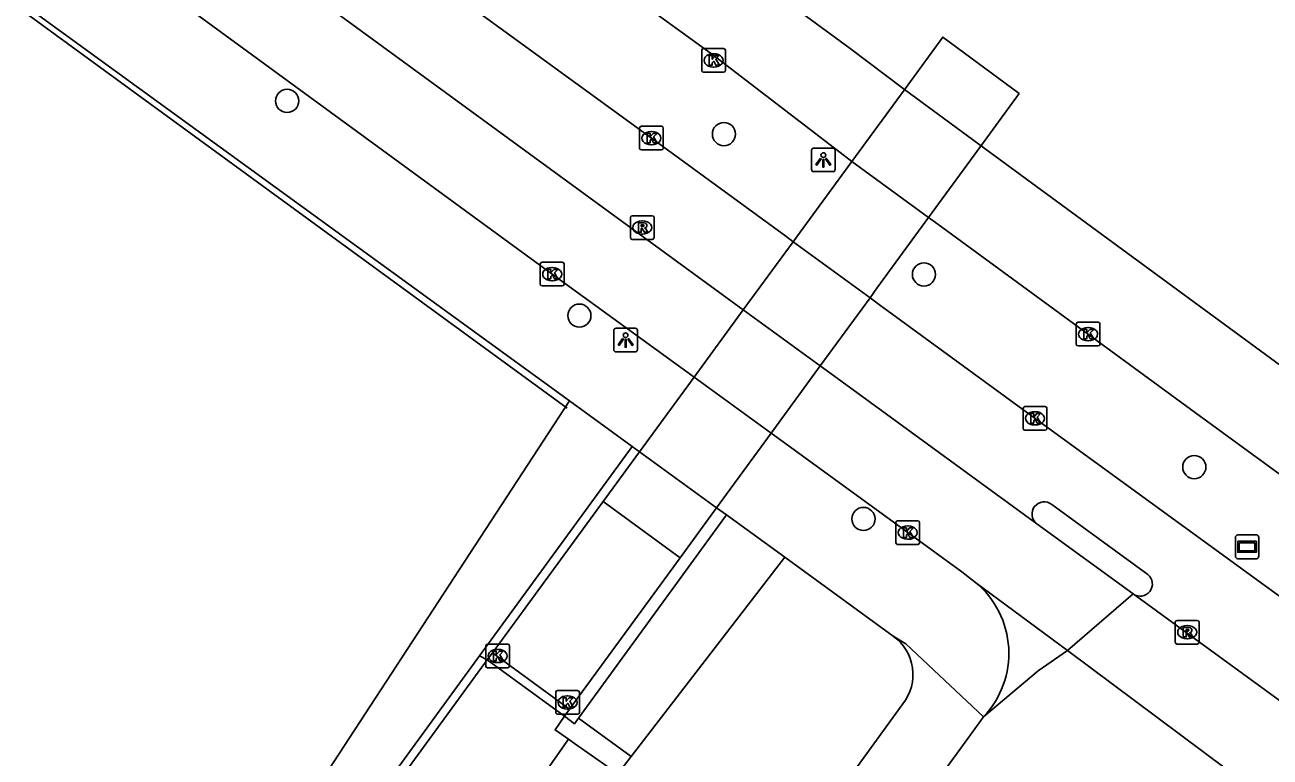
# Model space of a CAD drawing. Extents: x 159040 to 160094, y 381214 to 382518.
# Drawn here: x 159813.3 to 159865.9, y 382320.1 to 382351 of the extents above; entities that cross this region are included whole.
import ezdxf

# ---------------------------------------------------------------- set-up
doc = ezdxf.new("R2010")
doc.units = 0
for name, color, linetype in [('IMGEO_Boom', 7, 'Continuous'), ('IMGEO_Groenvoorziening', 7, 'Continuous'), ('IMGEO_Hek', 7, 'Continuous'), ('IMGEO_Kolk', 7, 'Continuous'), ('IMGEO_Lichtpunt', 7, 'Continuous'), ('IMGEO_Muur', 7, 'Continuous'), ('IMGEO_Rijbaan_lokaal_gesloten', 7, 'Continuous'), ('IMGEO_Rijbaan_lokaal_open', 7, 'Continuous'), ('IMGEO_Rijbaan_regionaal_gesloten', 7, 'Continuous'), ('IMGEO_Rioolput', 7, 'Continuous'), ('IMGEO_Straatnaambord', 7, 'Continuous'), ('IMGEO_Tunneldeel', 7, 'Continuous'), ('IMGEO_Voetpad_open', 7, 'Continuous')]:
    doc.layers.add(name, color=color, linetype=linetype)

msp = doc.modelspace()

# ---------------------------------------------------------------- linework, layer by layer
at = {"layer": 'IMGEO_Boom'}
for centre in [(159824.382, 382347.761), (159842.823, 382346.36), (159851.268, 382340.436), (159836.721, 382338.698), (159862.684, 382332.304), (159848.713, 382330.115)]:
    msp.add_circle(centre, 0.489, dxfattribs=at)
at = {"layer": 'IMGEO_Groenvoorziening'}
for points in [[(159813.753, 382300.574), (159836.299, 382335.103)], [(159838.908, 382320.092), (159845.391, 382328.496)], [(159832.501, 382324.337), (159812.205, 382296.5)]]:
    msp.add_lwpolyline(points, dxfattribs=at)
at = {"layer": 'IMGEO_Hek'}
msp.add_lwpolyline([(159836.205, 382334.797), (159747.432, 382399.561), (159699.527, 382334.134), (159745.322, 382300.284)], dxfattribs=at)
at = {"layer": 'IMGEO_Kolk'}
for p, q in [((159841.885, 382349.045), (159841.885, 382349.897)), ((159841.96, 382349.971), (159842.812, 382349.971)), ((159842.886, 382349.897), (159842.886, 382349.045)), ((159842.373, 382349.751), (159842.398, 382349.751)), ((159842.812, 382348.971), (159841.96, 382348.971)), ((159842.396, 382349.191), (159842.371, 382349.191)), ((159839.263, 382345.764), (159839.263, 382346.616)), ((159839.338, 382346.69), (159840.19, 382346.69)), ((159840.264, 382346.616), (159840.264, 382345.764)), ((159839.751, 382346.47), (159839.776, 382346.47)), ((159840.19, 382345.69), (159839.338, 382345.69)), ((159839.774, 382345.91), (159839.749, 382345.91)), ((159835.071, 382340.025), (159835.071, 382340.877)), ((159835.146, 382340.951), (159835.998, 382340.951)), ((159836.072, 382340.877), (159836.072, 382340.025)), ((159835.559, 382340.731), (159835.584, 382340.731)), ((159835.998, 382339.951), (159835.146, 382339.951)), ((159835.582, 382340.171), (159835.557, 382340.171)), ((159857.7, 382337.491), (159857.7, 382338.343)), ((159857.775, 382338.417), (159858.627, 382338.417)), ((159858.188, 382338.197), (159858.213, 382338.197)), ((159858.701, 382338.343), (159858.701, 382337.491)), ((159858.627, 382337.417), (159857.775, 382337.417)), ((159858.211, 382337.637), (159858.186, 382337.637)), ((159855.458, 382333.936), (159855.458, 382334.788)), ((159855.533, 382334.862), (159856.385, 382334.862)), ((159855.946, 382334.642), (159855.971, 382334.642)), ((159856.459, 382334.788), (159856.459, 382333.936)), ((159855.969, 382334.082), (159855.944, 382334.082)), ((159856.385, 382333.862), (159855.533, 382333.862)), ((159850.083, 382329.113), (159850.083, 382329.965)), ((159850.158, 382330.039), (159851.01, 382330.039)), ((159850.571, 382329.819), (159850.596, 382329.819)), ((159851.084, 382329.965), (159851.084, 382329.113)), ((159850.594, 382329.259), (159850.569, 382329.259)), ((159851.01, 382329.039), (159850.158, 382329.039)), ((159832.769, 382323.906), (159832.769, 382324.758)), ((159832.844, 382324.832), (159833.696, 382324.832)), ((159833.257, 382324.612), (159833.282, 382324.612)), ((159833.77, 382324.758), (159833.77, 382323.906)), ((159833.28, 382324.052), (159833.255, 382324.052)), ((159833.696, 382323.832), (159832.844, 382323.832)), ((159835.72, 382321.946), (159835.72, 382322.798)), ((159835.795, 382322.872), (159836.647, 382322.872)), ((159836.208, 382322.652), (159836.233, 382322.652)), ((159836.721, 382322.798), (159836.721, 382321.946)), ((159836.231, 382322.092), (159836.206, 382322.092)), ((159836.647, 382321.872), (159835.795, 382321.872))]:
    msp.add_line(p, q, dxfattribs=at)
for points in [[(159841.885, 382349.045), (159841.885, 382349.897)], [(159841.96, 382349.971), (159842.812, 382349.971)], [(159842.886, 382349.897), (159842.886, 382349.045)], [(159842.206, 382349.671), (159842.329, 382349.671), (159842.329, 382349.52), (159842.459, 382349.671), (159842.623, 382349.671), (159842.477, 382349.52), (159842.63, 382349.271), (159842.478, 382349.271), (159842.393, 382349.435), (159842.329, 382349.368), (159842.329, 382349.271), (159842.206, 382349.271), (159842.206, 382349.671)], [(159842.812, 382348.971), (159841.96, 382348.971)], [(159839.263, 382345.764), (159839.263, 382346.616)], [(159839.338, 382346.69), (159840.19, 382346.69)], [(159840.264, 382346.616), (159840.264, 382345.764)], [(159839.584, 382346.39), (159839.707, 382346.39), (159839.707, 382346.239), (159839.837, 382346.39), (159840.001, 382346.39), (159839.855, 382346.239), (159840.008, 382345.99), (159839.856, 382345.99), (159839.771, 382346.154), (159839.707, 382346.087), (159839.707, 382345.99), (159839.584, 382345.99), (159839.584, 382346.39)], [(159840.19, 382345.69), (159839.338, 382345.69)], [(159835.071, 382340.025), (159835.071, 382340.877)], [(159835.146, 382340.951), (159835.998, 382340.951)], [(159836.072, 382340.877), (159836.072, 382340.025)], [(159835.392, 382340.651), (159835.515, 382340.651), (159835.515, 382340.5), (159835.645, 382340.651), (159835.809, 382340.651), (159835.663, 382340.5), (159835.816, 382340.251), (159835.664, 382340.251), (159835.579, 382340.415), (159835.515, 382340.348), (159835.515, 382340.251), (159835.392, 382340.251), (159835.392, 382340.651)], [(159835.998, 382339.951), (159835.146, 382339.951)], [(159857.7, 382337.491), (159857.7, 382338.343)], [(159857.775, 382338.417), (159858.627, 382338.417)], [(159858.701, 382338.343), (159858.701, 382337.491)], [(159858.021, 382338.117), (159858.144, 382338.117), (159858.144, 382337.966), (159858.274, 382338.117), (159858.438, 382338.117), (159858.292, 382337.966), (159858.445, 382337.717), (159858.293, 382337.717), (159858.208, 382337.881), (159858.144, 382337.814), (159858.144, 382337.717), (159858.021, 382337.717), (159858.021, 382338.117)], [(159858.627, 382337.417), (159857.775, 382337.417)], [(159855.458, 382333.936), (159855.458, 382334.788)], [(159855.533, 382334.862), (159856.385, 382334.862)], [(159855.779, 382334.562), (159855.902, 382334.562), (159855.902, 382334.411), (159856.032, 382334.562), (159856.196, 382334.562), (159856.05, 382334.411), (159856.203, 382334.162), (159856.051, 382334.162), (159855.966, 382334.326), (159855.902, 382334.259), (159855.902, 382334.162), (159855.779, 382334.162), (159855.779, 382334.562)], [(159856.459, 382334.788), (159856.459, 382333.936)], [(159856.385, 382333.862), (159855.533, 382333.862)], [(159850.083, 382329.113), (159850.083, 382329.965)], [(159850.158, 382330.039), (159851.01, 382330.039)], [(159851.084, 382329.965), (159851.084, 382329.113)], [(159850.404, 382329.739), (159850.527, 382329.739), (159850.527, 382329.588), (159850.657, 382329.739), (159850.821, 382329.739), (159850.675, 382329.588), (159850.828, 382329.339), (159850.676, 382329.339), (159850.591, 382329.503), (159850.527, 382329.436), (159850.527, 382329.339), (159850.404, 382329.339), (159850.404, 382329.739)], [(159851.01, 382329.039), (159850.158, 382329.039)], [(159832.769, 382323.906), (159832.769, 382324.758)], [(159832.844, 382324.832), (159833.696, 382324.832)], [(159833.09, 382324.532), (159833.213, 382324.532), (159833.213, 382324.381), (159833.343, 382324.532), (159833.507, 382324.532), (159833.361, 382324.381), (159833.514, 382324.132), (159833.362, 382324.132), (159833.277, 382324.296), (159833.213, 382324.229), (159833.213, 382324.132), (159833.09, 382324.132), (159833.09, 382324.532)], [(159833.77, 382324.758), (159833.77, 382323.906)], [(159833.696, 382323.832), (159832.844, 382323.832)], [(159835.72, 382321.946), (159835.72, 382322.798)], [(159835.795, 382322.872), (159836.647, 382322.872)], [(159836.041, 382322.572), (159836.164, 382322.572), (159836.164, 382322.421), (159836.294, 382322.572), (159836.458, 382322.572), (159836.312, 382322.421), (159836.465, 382322.172), (159836.313, 382322.172), (159836.228, 382322.336), (159836.164, 382322.269), (159836.164, 382322.172), (159836.041, 382322.172), (159836.041, 382322.572)], [(159836.721, 382322.798), (159836.721, 382321.946)], [(159836.647, 382321.872), (159835.795, 382321.872)]]:
    msp.add_lwpolyline(points, dxfattribs=at)
for centre, start, end in [((159841.962, 382349.895), 91.552, 178.448), ((159841.962, 382349.895), 91.552, 178.448), ((159842.81, 382349.895), 1.552, 88.448), ((159842.81, 382349.895), 1.552, 88.448), ((159841.962, 382349.047), 181.552, 268.448), ((159841.962, 382349.047), 181.552, 268.448), ((159842.81, 382349.047), 271.552, 358.448), ((159842.81, 382349.047), 271.552, 358.448), ((159839.34, 382346.614), 91.552, 178.448), ((159839.34, 382346.614), 91.552, 178.448), ((159840.188, 382346.614), 1.552, 88.448), ((159840.188, 382346.614), 1.552, 88.448), ((159839.34, 382345.766), 181.552, 268.448), ((159839.34, 382345.766), 181.552, 268.448), ((159840.188, 382345.766), 271.552, 358.448), ((159840.188, 382345.766), 271.552, 358.448), ((159835.148, 382340.875), 91.552, 178.448), ((159835.148, 382340.875), 91.552, 178.448), ((159835.996, 382340.875), 1.552, 88.448), ((159835.996, 382340.875), 1.552, 88.448), ((159835.148, 382340.027), 181.552, 268.448), ((159835.148, 382340.027), 181.552, 268.448), ((159835.996, 382340.027), 271.552, 358.448), ((159835.996, 382340.027), 271.552, 358.448), ((159857.777, 382338.341), 91.552, 178.448), ((159857.777, 382338.341), 91.552, 178.448), ((159858.625, 382338.341), 1.552, 88.448), ((159858.625, 382338.341), 1.552, 88.448), ((159857.777, 382337.493), 181.552, 268.448), ((159857.777, 382337.493), 181.552, 268.448), ((159858.625, 382337.493), 271.552, 358.448), ((159858.625, 382337.493), 271.552, 358.448), ((159855.535, 382334.786), 91.552, 178.448), ((159855.535, 382334.786), 91.552, 178.448), ((159856.383, 382334.786), 1.552, 88.448), ((159856.383, 382334.786), 1.552, 88.448), ((159855.535, 382333.938), 181.552, 268.448), ((159855.535, 382333.938), 181.552, 268.448), ((159856.383, 382333.938), 271.552, 358.448), ((159856.383, 382333.938), 271.552, 358.448), ((159850.16, 382329.963), 91.552, 178.448), ((159850.16, 382329.963), 91.552, 178.448), ((159851.008, 382329.963), 1.552, 88.448), ((159851.008, 382329.963), 1.552, 88.448), ((159850.16, 382329.115), 181.552, 268.448), ((159850.16, 382329.115), 181.552, 268.448), ((159851.008, 382329.115), 271.552, 358.448), ((159851.008, 382329.115), 271.552, 358.448), ((159832.846, 382324.756), 91.552, 178.448), ((159832.846, 382324.756), 91.552, 178.448), ((159833.694, 382324.756), 1.552, 88.448), ((159833.694, 382324.756), 1.552, 88.448), ((159832.846, 382323.908), 181.552, 268.448), ((159832.846, 382323.908), 181.552, 268.448), ((159833.694, 382323.908), 271.552, 358.448), ((159833.694, 382323.908), 271.552, 358.448), ((159835.797, 382322.796), 91.552, 178.448), ((159835.797, 382322.796), 91.552, 178.448), ((159836.645, 382322.796), 1.552, 88.448), ((159836.645, 382322.796), 1.552, 88.448), ((159835.797, 382321.948), 181.552, 268.448), ((159835.797, 382321.948), 181.552, 268.448), ((159836.645, 382321.948), 271.552, 358.448), ((159836.645, 382321.948), 271.552, 358.448)]:
    msp.add_arc(centre, 0.0765, start, end, dxfattribs=at)
for centre, major_axis, ratio, start_param, end_param in [((159842.372, 382349.471), (-0.387, 0.002), 0.722429, 4.712389, 7.853982), ((159842.397, 382349.471), (-0.39, 0.002), 0.717154, 1.570796, 4.712389), ((159839.75, 382346.19), (-0.387, 0.002), 0.722429, 4.712389, 7.853982), ((159839.775, 382346.19), (-0.39, 0.002), 0.717154, 1.570796, 4.712389), ((159835.558, 382340.451), (-0.387, 0.002), 0.722429, 4.712389, 7.853982), ((159835.583, 382340.451), (-0.39, 0.002), 0.717154, 1.570796, 4.712389), ((159858.187, 382337.917), (-0.387, 0.002), 0.722429, 4.712389, 7.853982), ((159858.212, 382337.917), (-0.39, 0.002), 0.717154, 1.570796, 4.712389), ((159855.945, 382334.362), (-0.387, 0.002), 0.722429, 4.712389, 7.853982), ((159855.97, 382334.362), (-0.39, 0.002), 0.717154, 1.570796, 4.712389), ((159850.57, 382329.539), (-0.387, 0.002), 0.722429, 4.712389, 7.853982), ((159850.595, 382329.539), (-0.39, 0.002), 0.717154, 1.570796, 4.712389), ((159833.256, 382324.332), (-0.387, 0.002), 0.722429, 4.712389, 7.853982), ((159833.281, 382324.332), (-0.39, 0.002), 0.717154, 1.570796, 4.712389), ((159836.207, 382322.372), (-0.387, 0.002), 0.722429, 4.712389, 7.853982), ((159836.232, 382322.372), (-0.39, 0.002), 0.717154, 1.570796, 4.712389)]:
    msp.add_ellipse(centre, major_axis=major_axis, ratio=ratio, start_param=start_param, end_param=end_param, dxfattribs=at)
at = {"layer": 'IMGEO_Lichtpunt'}
for p, q in [((159846.522, 382345.675), (159846.522, 382344.868)), ((159846.522, 382345.675), (159846.522, 382344.868)), ((159847.424, 382345.77), (159846.616, 382345.77)), ((159847.424, 382345.77), (159846.616, 382345.77)), ((159847.518, 382344.868), (159847.518, 382345.675)), ((159847.518, 382344.868), (159847.518, 382345.675)), ((159846.616, 382344.774), (159847.424, 382344.774)), ((159846.616, 382344.774), (159847.424, 382344.774)), ((159838.174, 382338.069), (159838.174, 382337.262)), ((159838.174, 382338.069), (159838.174, 382337.262)), ((159839.076, 382338.164), (159838.268, 382338.164)), ((159839.076, 382338.164), (159838.268, 382338.164)), ((159839.17, 382337.262), (159839.17, 382338.069)), ((159839.17, 382337.262), (159839.17, 382338.069)), ((159838.268, 382337.168), (159839.076, 382337.168)), ((159838.268, 382337.168), (159839.076, 382337.168))]:
    msp.add_line(p, q, dxfattribs=at)
for points in [[(159846.896, 382345.339), (159846.935, 382345.311), (159846.747, 382345.049), (159846.709, 382345.076), (159846.896, 382345.339)], [(159846.998, 382345.291), (159847.045, 382345.291), (159847.045, 382344.969), (159846.998, 382344.969), (159846.998, 382345.291)], [(159847.108, 382345.311), (159847.146, 382345.338), (159847.333, 382345.076), (159847.294, 382345.048), (159847.108, 382345.311)], [(159838.548, 382337.733), (159838.587, 382337.705), (159838.399, 382337.443), (159838.361, 382337.47), (159838.548, 382337.733)], [(159838.65, 382337.685), (159838.697, 382337.685), (159838.697, 382337.363), (159838.65, 382337.363), (159838.65, 382337.685)], [(159838.76, 382337.705), (159838.798, 382337.732), (159838.985, 382337.47), (159838.946, 382337.442), (159838.76, 382337.705)]]:
    msp.add_lwpolyline(points, dxfattribs=at)
for centre in [(159847.021, 382345.473), (159838.673, 382337.867)]:
    msp.add_circle(centre, 0.0994, dxfattribs=at)
for centre, start, end in [((159846.616, 382345.675), 90, 180), ((159846.616, 382345.675), 90, 180), ((159847.424, 382345.675), 0, 90), ((159847.424, 382345.675), 0, 90), ((159846.616, 382344.868), 180, 270), ((159846.616, 382344.868), 180, 270), ((159847.424, 382344.868), 270, 0), ((159847.424, 382344.868), 270, 360), ((159838.268, 382338.069), 90, 180), ((159838.268, 382338.069), 90, 180), ((159839.076, 382338.069), 0, 90), ((159839.076, 382338.069), 0, 90), ((159838.268, 382337.262), 180, 270), ((159838.268, 382337.262), 180, 270), ((159839.076, 382337.262), 270, 0), ((159839.076, 382337.262), 270, 360)]:
    msp.add_arc(centre, 0.0946, start, end, dxfattribs=at)
at = {"layer": 'IMGEO_Muur'}
for points in [[(159832.501, 382324.337), (159838.954, 382333.174)], [(159839.256, 382332.95), (159837.722, 382330.854)], [(159838.954, 382333.174), (159839.256, 382332.95)], [(159837.722, 382330.854), (159833.046, 382324.462)], [(159842.516, 382330.586), (159840.974, 382328.475)], [(159842.927, 382330.285), (159842.516, 382330.586)], [(159836.685, 382321.711), (159842.927, 382330.285)], [(159836.302, 382322.08), (159840.974, 382328.475)], [(159832.833, 382324.171), (159832.501, 382324.337)], [(159833.046, 382324.462), (159832.833, 382324.171)], [(159836.089, 382321.789), (159832.833, 382324.171)], [(159833.046, 382324.462), (159836.302, 382322.08)], [(159836.302, 382322.08), (159836.089, 382321.789)], [(159836.685, 382321.711), (159836.51, 382321.471), (159836.089, 382321.789)]]:
    msp.add_lwpolyline(points, dxfattribs=at)
at = {"layer": 'IMGEO_Rijbaan_lokaal_gesloten'}
for points in [[(159856.029, 382329.916), (159847.293, 382336.281), (159846.891, 382336.574), (159843.641, 382338.942), (159843.331, 382339.168), (159806.91, 382365.755)], [(159808.348, 382360.301), (159819.78, 382351.985), (159835.573, 382340.452), (159841.253, 382336.323), (159841.561, 382336.099), (159844.815, 382333.733), (159845.222, 382333.438), (159850.584, 382329.54), (159852.866, 382327.88), (159853.442, 382327.439)], [(159860.098, 382326.954), (159856.029, 382329.916)], [(159853.442, 382327.439), (159857.331, 382324.565)], [(159857.331, 382324.565), (159860.098, 382326.954)], [(159860.098, 382326.954), (159963.943, 382251.311), (159964.399, 382250.985)], [(159853.785, 382321.763), (159856.088, 382323.71), (159857.331, 382324.565)], [(159857.331, 382324.565), (159865.928, 382318.154), (159865.883, 382317.974)], [(159823.176, 382279.742), (159848.63, 382314.655), (159852.06, 382319.396), (159853.124, 382320.843), (159853.785, 382321.763)]]:
    msp.add_lwpolyline(points, dxfattribs=at)
at = {"layer": 'IMGEO_Rijbaan_lokaal_open'}
for points in [[(159962.132, 382260.303), (159962.021, 382259.918), (159961.321, 382259.474), (159959.363, 382259.335), (159958.631, 382259.627), (159941.854, 382271.835), (159928.499, 382281.523), (159914.337, 382291.879), (159900.987, 382301.618), (159887.61, 382311.346), (159873.422, 382321.67), (159855.959, 382334.361), (159849.389, 382339.159), (159848.991, 382339.449), (159845.746, 382341.819), (159845.434, 382342.048), (159839.763, 382346.189), (159823.95, 382357.69), (159814.386, 382364.635)], [(159856.663, 382330.729), (159860.724, 382327.77)]]:
    msp.add_lwpolyline(points, dxfattribs=at)
for centre, radius, start, end in [((159856.348, 382330.321), 0.515, 52.2864, 231.8174), ((159860.399, 382327.371), 0.514, 234.2019, 50.8103), ((159850.97, 382324.441), 3.885, 316.4242, 50.4921)]:
    msp.add_arc(centre, radius, start, end, dxfattribs=at)
at = {"layer": 'IMGEO_Rijbaan_regionaal_gesloten'}
for points in [[(159951.408, 382270.111), (159950.255, 382270.973), (159942.86, 382276.362), (159898.832, 382308.266), (159879.476, 382322.389), (159862.74, 382334.601), (159851.859, 382342.552), (159851.467, 382342.838), (159848.225, 382345.207), (159847.909, 382345.438), (159842.302, 382349.754), (159825.931, 382361.611), (159744.721, 382421.135)], [(159783.046, 382397.512), (159792.701, 382390.495), (159795.96, 382388.126), (159799.22, 382385.757), (159802.363, 382383.409), (159805.64, 382381.03), (159808.836, 382378.709), (159812.105, 382376.312), (159815.33, 382373.948), (159818.555, 382371.583), (159821.779, 382369.219), (159825.056, 382366.853), (159828.23, 382364.509), (159831.443, 382362.135), (159834.514, 382359.988), (159841.784, 382354.652), (159848.153, 382349.977), (159850.441, 382348.236), (159854.064, 382345.58), (159869.972, 382333.921), (159881.592, 382325.454), (159891.241, 382318.424), (159910.26, 382304.565), (159935.563, 382286.156)]]:
    msp.add_lwpolyline(points, dxfattribs=at)
at = {"layer": 'IMGEO_Rioolput'}
for p, q in [((159838.873, 382341.989), (159838.873, 382342.841)), ((159838.948, 382342.915), (159839.8, 382342.915)), ((159839.361, 382342.695), (159839.386, 382342.695)), ((159839.874, 382342.841), (159839.874, 382341.989)), ((159839.8, 382341.915), (159838.948, 382341.915)), ((159839.384, 382342.135), (159839.359, 382342.135)), ((159861.881, 382324.909), (159861.881, 382325.761)), ((159861.956, 382325.835), (159862.808, 382325.835)), ((159862.369, 382325.615), (159862.394, 382325.615)), ((159862.882, 382325.761), (159862.882, 382324.909)), ((159862.392, 382325.055), (159862.367, 382325.055)), ((159862.808, 382324.835), (159861.956, 382324.835))]:
    msp.add_line(p, q, dxfattribs=at)
for points in [[(159838.873, 382341.989), (159838.873, 382342.841)], [(159838.948, 382342.915), (159839.8, 382342.915)], [(159839.462, 382342.613), (159839.21, 382342.615), (159839.21, 382342.215)], [(159839.388, 382342.534), (159839.334, 382342.534), (159839.334, 382342.453)], [(159839.334, 382342.453), (159839.386, 382342.453)], [(159839.874, 382342.841), (159839.874, 382341.989)], [(159839.8, 382341.915), (159838.948, 382341.915)], [(159839.21, 382342.215), (159839.334, 382342.215), (159839.334, 382342.377), (159839.345, 382342.377)], [(159839.392, 382342.348), (159839.463, 382342.215), (159839.603, 382342.215), (159839.538, 382342.341)], [(159861.881, 382324.909), (159861.881, 382325.761)], [(159861.956, 382325.835), (159862.808, 382325.835)], [(159862.882, 382325.761), (159862.882, 382324.909)], [(159862.47, 382325.533), (159862.218, 382325.535), (159862.218, 382325.135)], [(159862.218, 382325.135), (159862.342, 382325.135), (159862.342, 382325.297), (159862.353, 382325.297)], [(159862.396, 382325.454), (159862.342, 382325.454), (159862.342, 382325.373)], [(159862.342, 382325.373), (159862.394, 382325.373)], [(159862.4, 382325.268), (159862.471, 382325.135), (159862.611, 382325.135), (159862.546, 382325.261)], [(159862.808, 382324.835), (159861.956, 382324.835)]]:
    msp.add_lwpolyline(points, dxfattribs=at)
for centre, radius, start, end in [((159838.95, 382342.839), 0.0765, 91.552, 178.448), ((159838.95, 382342.839), 0.0765, 91.552, 178.448), ((159839.37, 382342.642), 0.19, 274.7715, 282.9687), ((159839.394, 382342.438), 0.0964, 77.0061, 93.1865), ((159839.408, 382342.495), 0.0378, 276.6634, 79.6772), ((159839.461, 382342.503), 0.109, 350.3612, 89.416), ((159839.459, 382342.503), 0.112, 277.5842, 350.9817), ((159839.798, 382342.839), 0.0765, 1.552, 88.448), ((159839.798, 382342.839), 0.0765, 1.552, 88.448), ((159838.95, 382341.991), 0.0765, 181.552, 268.448), ((159838.95, 382341.991), 0.0765, 181.552, 268.448), ((159839.344, 382342.324), 0.0533, 26.0293, 88.6989), ((159839.443, 382342.288), 0.108, 29.5134, 73.7905), ((159839.798, 382341.991), 0.0765, 271.552, 358.448), ((159839.798, 382341.991), 0.0765, 271.552, 358.448), ((159861.958, 382325.759), 0.0765, 91.552, 178.448), ((159861.958, 382325.759), 0.0765, 91.552, 178.448), ((159862.806, 382325.759), 0.0765, 1.552, 88.448), ((159862.806, 382325.759), 0.0765, 1.552, 88.448), ((159862.352, 382325.244), 0.0533, 26.0293, 88.6989), ((159862.378, 382325.562), 0.19, 274.7715, 282.9687), ((159862.402, 382325.358), 0.0964, 77.0061, 93.1865), ((159862.416, 382325.415), 0.0378, 276.6634, 79.6772), ((159862.469, 382325.423), 0.109, 350.3612, 89.416), ((159862.467, 382325.423), 0.112, 277.5842, 350.9817), ((159862.451, 382325.208), 0.108, 29.5134, 73.7905), ((159861.958, 382324.911), 0.0765, 181.552, 268.448), ((159861.958, 382324.911), 0.0765, 181.552, 268.448), ((159862.806, 382324.911), 0.0765, 271.552, 358.448), ((159862.806, 382324.911), 0.0765, 271.552, 358.448)]:
    msp.add_arc(centre, radius, start, end, dxfattribs=at)
for centre, major_axis, ratio, start_param, end_param in [((159839.36, 382342.415), (-0.387, 0.002), 0.722429, 4.712389, 7.853982), ((159839.385, 382342.415), (-0.39, 0.002), 0.717154, 1.570796, 4.712389), ((159862.368, 382325.335), (-0.387, 0.002), 0.722429, 4.712389, 7.853982), ((159862.393, 382325.335), (-0.39, 0.002), 0.717154, 1.570796, 4.712389)]:
    msp.add_ellipse(centre, major_axis=major_axis, ratio=ratio, start_param=start_param, end_param=end_param, dxfattribs=at)
at = {"layer": 'IMGEO_Straatnaambord'}
for p, q in [((159864.417, 382328.539), (159864.417, 382329.339)), ((159864.417, 382329.339), (159864.417, 382328.539)), ((159864.517, 382329.439), (159865.307, 382329.439)), ((159865.307, 382329.439), (159864.517, 382329.439)), ((159865.407, 382329.339), (159865.407, 382328.539)), ((159865.407, 382328.539), (159865.407, 382329.339)), ((159865.307, 382328.439), (159864.517, 382328.439)), ((159864.517, 382328.439), (159865.307, 382328.439))]:
    msp.add_line(p, q, dxfattribs=at)
for points in [[(159864.518, 382329.171), (159865.306, 382329.171), (159865.306, 382328.707), (159864.518, 382328.707), (159864.518, 382329.171)], [(159864.583, 382329.106), (159864.583, 382328.772), (159865.241, 382328.772), (159865.241, 382329.106), (159864.583, 382329.106)]]:
    msp.add_lwpolyline(points, dxfattribs=at)
for centre, start, end in [((159864.517, 382329.339), 90, 180), ((159864.517, 382329.339), 90, 180), ((159865.307, 382329.339), 0, 90), ((159865.307, 382329.339), 360, 90), ((159864.517, 382328.539), 180, 270), ((159864.517, 382328.539), 180, 270), ((159865.307, 382328.539), 270, 0), ((159865.307, 382328.539), 270, 0)]:
    msp.add_arc(centre, 0.1, start, end, dxfattribs=at)
at = {"layer": 'IMGEO_Tunneldeel'}
msp.add_lwpolyline([(159855.293, 382348.074), (159852.064, 382350.453), (159850.584, 382348.43), (159848.225, 382345.207), (159846.041, 382342.223), (159845.746, 382341.819), (159843.641, 382338.942), (159841.561, 382336.099), (159839.256, 382332.95), (159842.516, 382330.586), (159844.815, 382333.733), (159846.891, 382336.574), (159848.991, 382339.449), (159849.286, 382339.853), (159851.467, 382342.838), (159853.812, 382346.048)], close=True, dxfattribs=at)
at = {"layer": 'IMGEO_Voetpad_open'}
for points in [[(159836.299, 382335.103), (159747.073, 382399.873)], [(159836.299, 382335.103), (159838.954, 382333.174)], [(159839.256, 382332.95), (159842.516, 382330.586)], [(159840.974, 382328.475), (159837.722, 382330.854)], [(159845.391, 382328.496), (159842.927, 382330.285)], [(159849.969, 382325.173), (159845.391, 382328.496)], [(159853.785, 382321.763), (159850.501, 382324.848), (159849.969, 382325.173)], [(159808.174, 382290.379), (159832.833, 382324.171)], [(159844.882, 382314.749), (159850.377, 382322.305)], [(159836.089, 382321.789), (159835.693, 382321.212), (159836.257, 382320.815)], [(159838.908, 382320.092), (159836.685, 382321.711)], [(159836.257, 382320.815), (159835.402, 382319.6)], [(159836.257, 382320.815), (159836.514, 382320.634), (159838.34, 382319.355)], [(159838.34, 382319.355), (159838.908, 382320.092)]]:
    msp.add_lwpolyline(points, dxfattribs=at)
msp.add_arc((159848.808, 382323.545), 1.999, 321.675, 54.518, dxfattribs=at)

doc.saveas('drawing.dxf')
